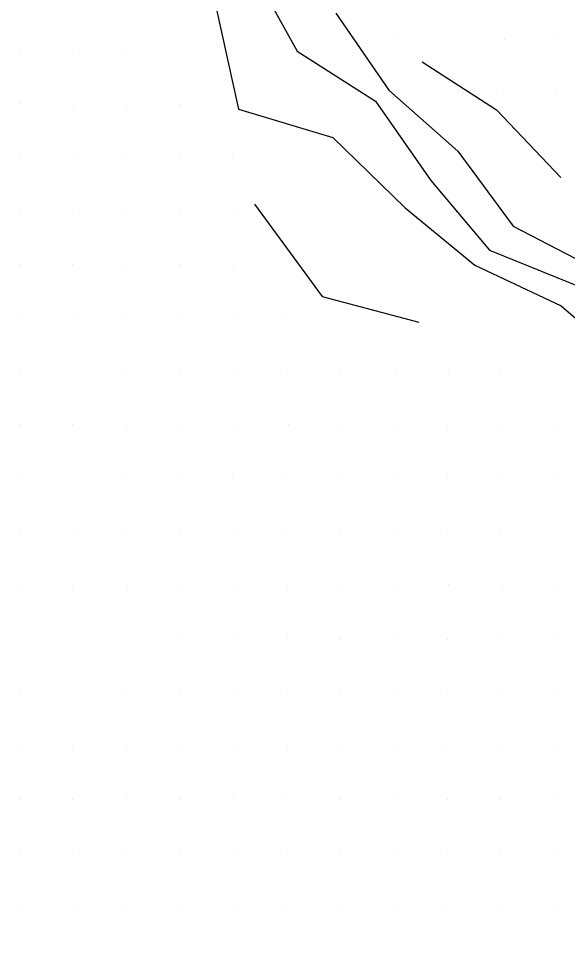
# Model space of a CAD drawing. Extents: x 1602514 to 1609837, y 863887 to 871157.
# Drawn here: x 1603711.6 to 1603865.4, y 868425.1 to 868686.5 of the extents above; entities that cross this region are included whole.
import ezdxf

# ---------------------------------------------------------------- set-up
doc = ezdxf.new("R2010")
doc.units = 0
for name, color, linetype in [('Survey-Flow line', 7, 'Continuous'), ('Survey-Ridge Lines', 7, 'Continuous'), ('Survey-Spot dirt', 7, 'Continuous')]:
    doc.layers.add(name, color=color, linetype=linetype)

msp = doc.modelspace()

# ---------------------------------------------------------------- linework, layer by layer
at = {"layer": 'Survey-Flow line'}
msp.add_lwpolyline([(1603776.98, 868700.36), (1603789.74, 868677.36), (1603811.69, 868663.33), (1603827.15, 868641.12), (1603843.58, 868621.54), (1603869.67, 868611), (1603886.67, 868592.73), (1603900, 868570.2), (1603911.29, 868547.43), (1603928.27, 868529.81), (1603943.48, 868509.14), (1603955.72, 868485.41), (1603976.65, 868468.9), (1604002.57, 868466.75), (1604028.48, 868466.18), (1604052.23, 868458.25), (1604076.63, 868450.93), (1604103.21, 868446.5), (1604141.32, 868428.13)], dxfattribs=at)
msp.add_lwpolyline([(1603776.98, 868700.36), (1603789.74, 868677.36), (1603811.69, 868663.33), (1603827.15, 868641.12), (1603843.58, 868621.54), (1603869.67, 868611), (1603886.67, 868592.73), (1603900, 868570.2), (1603911.29, 868547.43), (1603928.27, 868529.81), (1603943.48, 868509.14), (1603955.72, 868485.41), (1603976.65, 868468.9), (1604002.57, 868466.75), (1604028.48, 868466.18), (1604052.23, 868458.25), (1604076.63, 868450.93), (1604103.21, 868446.5), (1604141.32, 868428.13)], dxfattribs=at)
at = {"layer": 'Survey-Ridge Lines'}
for points in [[(1603766.86, 868689.87), (1603773.26, 868661.13), (1603799.71, 868653.14), (1603819.96, 868633.41), (1603839.47, 868617.35), (1603863.72, 868605.91), (1603882.97, 868589.34), (1603891.41, 868560.87), (1603905.02, 868541.73), (1603923.85, 868525.65), (1603933.45, 868497.95), (1603951.74, 868480.42), (1603973.4, 868463.27), (1603999.54, 868459.02), (1604022.18, 868446.14), (1604047.4, 868444.49), (1604073.42, 868443.85), (1604100.05, 868441.66), (1604133.83, 868422.83), (1604147.68, 868400.5), (1604149.64, 868373.88), (1604157.24, 868349.4)], [(1603766.86, 868689.87), (1603773.26, 868661.13), (1603799.71, 868653.14), (1603819.96, 868633.41), (1603839.47, 868617.35), (1603863.72, 868605.91), (1603882.97, 868589.34), (1603891.41, 868560.87), (1603905.02, 868541.73), (1603923.85, 868525.65), (1603933.45, 868497.95), (1603951.74, 868480.42), (1603973.4, 868463.27), (1603999.54, 868459.02), (1604022.18, 868446.14), (1604047.4, 868444.49), (1604073.42, 868443.85), (1604100.05, 868441.66), (1604133.83, 868422.83), (1604147.68, 868400.5), (1604149.64, 868373.88), (1604157.24, 868349.4)], [(1603800.55, 868688), (1603815.4, 868666.48), (1603834.78, 868649.32), (1603850.27, 868628.33), (1603874.94, 868615.51), (1603891.82, 868597.46), (1603910.04, 868581.09), (1603920.62, 868555.89), (1603935.28, 868536.4), (1603949.06, 868515.36), (1603966.83, 868499.32), (1603986.73, 868486.39), (1604009.48, 868484.39), (1604032.47, 868478.84), (1604056.24, 868469.65), (1604080.11, 868458.64), (1604107.33, 868452.81), (1604130.34, 868449.12), (1604130.28, 868473.78), (1604128, 868497.31), (1604110.36, 868520.96)], [(1603800.55, 868688), (1603815.4, 868666.48), (1603834.78, 868649.32), (1603850.27, 868628.33), (1603874.94, 868615.51), (1603891.82, 868597.46), (1603910.04, 868581.09), (1603920.62, 868555.89), (1603935.28, 868536.4), (1603949.06, 868515.36), (1603966.83, 868499.32), (1603986.73, 868486.39), (1604009.48, 868484.39), (1604032.47, 868478.84), (1604056.24, 868469.65), (1604080.11, 868458.64), (1604107.33, 868452.81), (1604130.34, 868449.12), (1604130.28, 868473.78), (1604128, 868497.31), (1604110.36, 868520.96)], [(1603824.72, 868674.41), (1603845.6, 868660.92), (1603863.6, 868641.9)], [(1603824.72, 868674.41), (1603845.6, 868660.92), (1603863.6, 868641.9)], [(1603777.72, 868634.43), (1603796.75, 868608.51), (1603823.78, 868601.39)], [(1603777.72, 868634.43), (1603796.75, 868608.51), (1603823.78, 868601.39)]]:
    msp.add_lwpolyline(points, dxfattribs=at)
at = {"layer": 'Survey-Spot dirt'}
for p, q in [((1603817.83, 868681.28), (1603817.83, 868681.28)), ((1603817.83, 868681.28), (1603817.83, 868681.28)), ((1603847.91, 868680.65), (1603847.91, 868680.65)), ((1603847.91, 868680.65), (1603847.91, 868680.65)), ((1603862.49, 868681.02), (1603862.49, 868681.02)), ((1603862.49, 868681.02), (1603862.49, 868681.02)), ((1603711.99, 868677.59), (1603711.99, 868677.59)), ((1603711.99, 868677.59), (1603711.99, 868677.59)), ((1603726.77, 868677.39), (1603726.77, 868677.39)), ((1603726.77, 868677.39), (1603726.77, 868677.39)), ((1603741.84, 868677.48), (1603741.84, 868677.48)), ((1603741.84, 868677.48), (1603741.84, 868677.48)), ((1603847.5, 868666.06), (1603847.5, 868666.06)), ((1603847.5, 868666.06), (1603847.5, 868666.06)), ((1603862.3, 868665.64), (1603862.3, 868665.64)), ((1603862.3, 868665.64), (1603862.3, 868665.64)), ((1603712.02, 868662.75), (1603712.02, 868662.75)), ((1603712.02, 868662.75), (1603712.02, 868662.75)), ((1603726.91, 868662.39), (1603726.91, 868662.39)), ((1603726.91, 868662.39), (1603726.91, 868662.39)), ((1603741.76, 868662.54), (1603741.76, 868662.54)), ((1603741.76, 868662.54), (1603741.76, 868662.54)), ((1603756.8, 868662.4), (1603756.8, 868662.4)), ((1603756.8, 868662.4), (1603756.8, 868662.4)), ((1603711.81, 868647.45), (1603711.81, 868647.45)), ((1603711.81, 868647.45), (1603711.81, 868647.45)), ((1603727.06, 868647.73), (1603727.06, 868647.73)), ((1603727.06, 868647.73), (1603727.06, 868647.73)), ((1603741.7, 868647.45), (1603741.7, 868647.45)), ((1603741.7, 868647.45), (1603741.7, 868647.45)), ((1603756.79, 868647.51), (1603756.79, 868647.51)), ((1603756.79, 868647.51), (1603756.79, 868647.51)), ((1603771.69, 868647.52), (1603771.69, 868647.52)), ((1603771.69, 868647.52), (1603771.69, 868647.52)), ((1603712.02, 868632.33), (1603712.02, 868632.33)), ((1603712.02, 868632.33), (1603712.02, 868632.33)), ((1603726.86, 868632.47), (1603726.86, 868632.47)), ((1603726.86, 868632.47), (1603726.86, 868632.47)), ((1603741.95, 868632.41), (1603741.95, 868632.41)), ((1603741.95, 868632.41), (1603741.95, 868632.41)), ((1603756.76, 868632.64), (1603756.76, 868632.64)), ((1603756.76, 868632.64), (1603756.76, 868632.64)), ((1603771.77, 868632.41), (1603771.77, 868632.41)), ((1603771.77, 868632.41), (1603771.77, 868632.41)), ((1603711.76, 868617.44), (1603711.76, 868617.44)), ((1603711.76, 868617.44), (1603711.76, 868617.44)), ((1603726.74, 868617.48), (1603726.74, 868617.48)), ((1603726.74, 868617.48), (1603726.74, 868617.48)), ((1603741.91, 868617.33), (1603741.91, 868617.33)), ((1603741.91, 868617.33), (1603741.91, 868617.33)), ((1603756.9, 868617.47), (1603756.9, 868617.47)), ((1603756.9, 868617.47), (1603756.9, 868617.47)), ((1603771.73, 868617.41), (1603771.73, 868617.41)), ((1603771.73, 868617.41), (1603771.73, 868617.41)), ((1603711.9, 868602.45), (1603711.9, 868602.45)), ((1603711.9, 868602.45), (1603711.9, 868602.45)), ((1603726.87, 868602.6), (1603726.87, 868602.6)), ((1603726.87, 868602.6), (1603726.87, 868602.6)), ((1603741.88, 868602.34), (1603741.88, 868602.34)), ((1603741.88, 868602.34), (1603741.88, 868602.34)), ((1603756.87, 868602.51), (1603756.87, 868602.51)), ((1603756.87, 868602.51), (1603756.87, 868602.51)), ((1603771.96, 868602.4), (1603771.96, 868602.4)), ((1603771.96, 868602.4), (1603771.96, 868602.4)), ((1603786.82, 868602.4), (1603786.82, 868602.4)), ((1603786.82, 868602.4), (1603786.82, 868602.4)), ((1603711.88, 868587.5), (1603711.88, 868587.5)), ((1603711.88, 868587.5), (1603711.88, 868587.5)), ((1603741.8, 868587.4), (1603741.8, 868587.4)), ((1603741.8, 868587.4), (1603741.8, 868587.4)), ((1603756.78, 868587.49), (1603756.78, 868587.49)), ((1603756.78, 868587.49), (1603756.78, 868587.49)), ((1603771.84, 868587.39), (1603771.84, 868587.39)), ((1603771.84, 868587.39), (1603771.84, 868587.39)), ((1603786.86, 868587.34), (1603786.86, 868587.34)), ((1603786.86, 868587.34), (1603786.86, 868587.34)), ((1603801.96, 868587.39), (1603801.96, 868587.39)), ((1603801.96, 868587.39), (1603801.96, 868587.39)), ((1603817.21, 868587.39), (1603817.21, 868587.39)), ((1603817.21, 868587.39), (1603817.21, 868587.39)), ((1603832.08, 868587.67), (1603832.08, 868587.67)), ((1603832.08, 868587.67), (1603832.08, 868587.67)), ((1603846.79, 868587.55), (1603846.79, 868587.55)), ((1603846.79, 868587.55), (1603846.79, 868587.55)), ((1603711.92, 868572.6), (1603711.92, 868572.6)), ((1603711.92, 868572.6), (1603711.92, 868572.6)), ((1603726.81, 868572.55), (1603726.81, 868572.55)), ((1603726.81, 868572.55), (1603726.81, 868572.55)), ((1603741.87, 868572.58), (1603741.87, 868572.58)), ((1603741.87, 868572.58), (1603741.87, 868572.58)), ((1603756.84, 868572.29), (1603756.84, 868572.29)), ((1603756.84, 868572.29), (1603756.84, 868572.29)), ((1603771.97, 868572.04), (1603771.97, 868572.04)), ((1603771.97, 868572.04), (1603771.97, 868572.04)), ((1603787.15, 868572.55), (1603787.15, 868572.55)), ((1603787.15, 868572.55), (1603787.15, 868572.55)), ((1603802.07, 868572.49), (1603802.07, 868572.49)), ((1603802.07, 868572.49), (1603802.07, 868572.49)), ((1603816.74, 868572.45), (1603816.74, 868572.45)), ((1603816.74, 868572.45), (1603816.74, 868572.45)), ((1603831.83, 868572.47), (1603831.83, 868572.47)), ((1603831.83, 868572.47), (1603831.83, 868572.47)), ((1603846.79, 868572.43), (1603846.79, 868572.43)), ((1603846.79, 868572.43), (1603846.79, 868572.43)), ((1603861.61, 868572.38), (1603861.61, 868572.38)), ((1603861.61, 868572.38), (1603861.61, 868572.38)), ((1603711.62, 868557.25), (1603711.62, 868557.25)), ((1603711.62, 868557.25), (1603711.62, 868557.25)), ((1603741.97, 868557.6), (1603741.97, 868557.6)), ((1603741.97, 868557.6), (1603741.97, 868557.6)), ((1603756.79, 868557.58), (1603756.79, 868557.58)), ((1603756.79, 868557.58), (1603756.79, 868557.58)), ((1603771.7, 868557.4), (1603771.7, 868557.4)), ((1603771.7, 868557.4), (1603771.7, 868557.4)), ((1603786.82, 868557.37), (1603786.82, 868557.37)), ((1603786.82, 868557.37), (1603786.82, 868557.37)), ((1603801.79, 868557.56), (1603801.79, 868557.56)), ((1603801.79, 868557.56), (1603801.79, 868557.56)), ((1603816.86, 868557.39), (1603816.86, 868557.39)), ((1603816.86, 868557.39), (1603816.86, 868557.39)), ((1603831.83, 868557.49), (1603831.83, 868557.49)), ((1603831.83, 868557.49), (1603831.83, 868557.49)), ((1603846.93, 868557.39), (1603846.93, 868557.39)), ((1603846.93, 868557.39), (1603846.93, 868557.39)), ((1603861.79, 868557.44), (1603861.79, 868557.44)), ((1603861.79, 868557.44), (1603861.79, 868557.44)), ((1603711.79, 868542.23), (1603711.79, 868542.23)), ((1603711.79, 868542.23), (1603711.79, 868542.23)), ((1603726.89, 868542.51), (1603726.89, 868542.51)), ((1603726.89, 868542.51), (1603726.89, 868542.51)), ((1603741.9, 868542.48), (1603741.9, 868542.48)), ((1603741.9, 868542.48), (1603741.9, 868542.48)), ((1603756.74, 868542.56), (1603756.74, 868542.56)), ((1603756.74, 868542.56), (1603756.74, 868542.56)), ((1603771.77, 868542.61), (1603771.77, 868542.61)), ((1603771.77, 868542.61), (1603771.77, 868542.61)), ((1603786.83, 868542.36), (1603786.83, 868542.36)), ((1603786.83, 868542.36), (1603786.83, 868542.36)), ((1603801.83, 868542.48), (1603801.83, 868542.48)), ((1603801.83, 868542.48), (1603801.83, 868542.48)), ((1603816.93, 868542.66), (1603816.93, 868542.66)), ((1603816.93, 868542.66), (1603816.93, 868542.66)), ((1603831.76, 868542.62), (1603831.76, 868542.62)), ((1603831.76, 868542.62), (1603831.76, 868542.62)), ((1603846.61, 868542.35), (1603846.61, 868542.35)), ((1603846.61, 868542.35), (1603846.61, 868542.35)), ((1603711.79, 868527.47), (1603711.79, 868527.47)), ((1603711.79, 868527.47), (1603711.79, 868527.47)), ((1603726.85, 868527.38), (1603726.85, 868527.38)), ((1603726.85, 868527.38), (1603726.85, 868527.38)), ((1603742, 868527.53), (1603742, 868527.53)), ((1603742, 868527.53), (1603742, 868527.53)), ((1603756.76, 868527.55), (1603756.76, 868527.55)), ((1603756.76, 868527.55), (1603756.76, 868527.55)), ((1603771.86, 868527.52), (1603771.86, 868527.52)), ((1603771.86, 868527.52), (1603771.86, 868527.52)), ((1603786.86, 868527.55), (1603786.86, 868527.55)), ((1603786.86, 868527.55), (1603786.86, 868527.55)), ((1603801.74, 868527.44), (1603801.74, 868527.44)), ((1603801.74, 868527.44), (1603801.74, 868527.44)), ((1603816.87, 868527.47), (1603816.87, 868527.47)), ((1603816.87, 868527.47), (1603816.87, 868527.47)), ((1603832.21, 868527.85), (1603832.21, 868527.85)), ((1603832.21, 868527.85), (1603832.21, 868527.85)), ((1603847.14, 868527.72), (1603847.14, 868527.72)), ((1603847.14, 868527.72), (1603847.14, 868527.72)), ((1603861.87, 868527.5), (1603861.87, 868527.5)), ((1603861.87, 868527.5), (1603861.87, 868527.5)), ((1603756.67, 868512.5), (1603756.67, 868512.5)), ((1603756.67, 868512.5), (1603756.67, 868512.5)), ((1603771.83, 868512.51), (1603771.83, 868512.51)), ((1603771.83, 868512.51), (1603771.83, 868512.51)), ((1603786.9, 868512.69), (1603786.9, 868512.69)), ((1603786.9, 868512.69), (1603786.9, 868512.69)), ((1603801.85, 868512.42), (1603801.85, 868512.42)), ((1603801.85, 868512.42), (1603801.85, 868512.42)), ((1603816.81, 868512.49), (1603816.81, 868512.49)), ((1603816.81, 868512.49), (1603816.81, 868512.49)), ((1603831.92, 868512.42), (1603831.92, 868512.42)), ((1603831.92, 868512.42), (1603831.92, 868512.42)), ((1603846.86, 868512.45), (1603846.86, 868512.45)), ((1603846.86, 868512.45), (1603846.86, 868512.45)), ((1603861.65, 868512.52), (1603861.65, 868512.52)), ((1603861.65, 868512.52), (1603861.65, 868512.52)), ((1603756.92, 868497.56), (1603756.92, 868497.56)), ((1603756.92, 868497.56), (1603756.92, 868497.56)), ((1603786.86, 868497.59), (1603786.86, 868497.59)), ((1603786.86, 868497.59), (1603786.86, 868497.59)), ((1603816.85, 868497.57), (1603816.85, 868497.57)), ((1603816.85, 868497.57), (1603816.85, 868497.57)), ((1603847, 868497.56), (1603847, 868497.56)), ((1603847, 868497.56), (1603847, 868497.56)), ((1603711.88, 868497.37), (1603711.88, 868497.37)), ((1603711.88, 868497.37), (1603711.88, 868497.37)), ((1603741.81, 868497.33), (1603741.81, 868497.33)), ((1603741.81, 868497.33), (1603741.81, 868497.33)), ((1603771.87, 868497.46), (1603771.87, 868497.46)), ((1603771.87, 868497.46), (1603771.87, 868497.46)), ((1603801.82, 868497.5), (1603801.82, 868497.5)), ((1603801.82, 868497.5), (1603801.82, 868497.5)), ((1603831.8, 868497.44), (1603831.8, 868497.44)), ((1603831.8, 868497.44), (1603831.8, 868497.44)), ((1603861.98, 868497.42), (1603861.98, 868497.42)), ((1603861.98, 868497.42), (1603861.98, 868497.42)), ((1603711.73, 868482.53), (1603711.73, 868482.53)), ((1603711.73, 868482.53), (1603711.73, 868482.53)), ((1603726.79, 868482.59), (1603726.79, 868482.59)), ((1603726.79, 868482.59), (1603726.79, 868482.59)), ((1603741.82, 868482.73), (1603741.82, 868482.73)), ((1603741.82, 868482.73), (1603741.82, 868482.73)), ((1603756.9, 868482.51), (1603756.9, 868482.51)), ((1603756.9, 868482.51), (1603756.9, 868482.51)), ((1603771.87, 868482.64), (1603771.87, 868482.64)), ((1603771.87, 868482.64), (1603771.87, 868482.64)), ((1603786.92, 868482.46), (1603786.92, 868482.46)), ((1603786.92, 868482.46), (1603786.92, 868482.46)), ((1603801.78, 868482.56), (1603801.78, 868482.56)), ((1603801.78, 868482.56), (1603801.78, 868482.56)), ((1603816.78, 868482.51), (1603816.78, 868482.51)), ((1603816.78, 868482.51), (1603816.78, 868482.51)), ((1603831.5, 868482.54), (1603831.5, 868482.54)), ((1603831.5, 868482.54), (1603831.5, 868482.54)), ((1603847.02, 868482.51), (1603847.02, 868482.51)), ((1603847.02, 868482.51), (1603847.02, 868482.51)), ((1603861.7, 868482.61), (1603861.7, 868482.61)), ((1603861.7, 868482.61), (1603861.7, 868482.61)), ((1603711.88, 868467.48), (1603711.88, 868467.48)), ((1603711.88, 868467.48), (1603711.88, 868467.48)), ((1603726.79, 868467.51), (1603726.79, 868467.51)), ((1603726.79, 868467.51), (1603726.79, 868467.51)), ((1603741.88, 868467.48), (1603741.88, 868467.48)), ((1603741.88, 868467.48), (1603741.88, 868467.48)), ((1603757.04, 868467.34), (1603757.04, 868467.34)), ((1603757.04, 868467.34), (1603757.04, 868467.34)), ((1603771.8, 868467.49), (1603771.8, 868467.49)), ((1603771.8, 868467.49), (1603771.8, 868467.49)), ((1603786.78, 868467.59), (1603786.78, 868467.59)), ((1603786.78, 868467.59), (1603786.78, 868467.59)), ((1603801.76, 868467.41), (1603801.76, 868467.41)), ((1603801.76, 868467.41), (1603801.76, 868467.41)), ((1603817.03, 868467.41), (1603817.03, 868467.41)), ((1603817.03, 868467.41), (1603817.03, 868467.41)), ((1603831.9, 868467.48), (1603831.9, 868467.48)), ((1603831.9, 868467.48), (1603831.9, 868467.48)), ((1603846.83, 868467.56), (1603846.83, 868467.56)), ((1603846.83, 868467.56), (1603846.83, 868467.56)), ((1603861.79, 868467.63), (1603861.79, 868467.63)), ((1603861.79, 868467.63), (1603861.79, 868467.63)), ((1603711.87, 868452.49), (1603711.87, 868452.49)), ((1603711.87, 868452.49), (1603711.87, 868452.49)), ((1603726.82, 868452.44), (1603726.82, 868452.44)), ((1603726.82, 868452.44), (1603726.82, 868452.44)), ((1603741.71, 868452.52), (1603741.71, 868452.52)), ((1603741.71, 868452.52), (1603741.71, 868452.52)), ((1603756.91, 868452.48), (1603756.91, 868452.48)), ((1603756.91, 868452.48), (1603756.91, 868452.48)), ((1603771.96, 868452.68), (1603771.96, 868452.68)), ((1603771.96, 868452.68), (1603771.96, 868452.68)), ((1603787, 868452.51), (1603787, 868452.51)), ((1603787, 868452.51), (1603787, 868452.51)), ((1603801.85, 868452.46), (1603801.85, 868452.46)), ((1603801.85, 868452.46), (1603801.85, 868452.46)), ((1603816.94, 868452.53), (1603816.94, 868452.53)), ((1603816.94, 868452.53), (1603816.94, 868452.53)), ((1603831.78, 868452.46), (1603831.78, 868452.46)), ((1603831.78, 868452.46), (1603831.78, 868452.46)), ((1603846.84, 868452.38), (1603846.84, 868452.38)), ((1603846.84, 868452.38), (1603846.84, 868452.38)), ((1603861.93, 868452.47), (1603861.93, 868452.47)), ((1603861.93, 868452.47), (1603861.93, 868452.47)), ((1603711.77, 868437.65), (1603711.77, 868437.65)), ((1603711.77, 868437.65), (1603711.77, 868437.65)), ((1603726.91, 868437.72), (1603726.91, 868437.72)), ((1603726.91, 868437.72), (1603726.91, 868437.72)), ((1603741.83, 868437.72), (1603741.83, 868437.72)), ((1603741.83, 868437.72), (1603741.83, 868437.72)), ((1603756.7, 868437.73), (1603756.7, 868437.73)), ((1603756.7, 868437.73), (1603756.7, 868437.73)), ((1603771.93, 868437.79), (1603771.93, 868437.79)), ((1603771.93, 868437.79), (1603771.93, 868437.79)), ((1603786.55, 868437.74), (1603786.55, 868437.74)), ((1603786.55, 868437.74), (1603786.55, 868437.74)), ((1603801.64, 868437.82), (1603801.64, 868437.82)), ((1603801.64, 868437.82), (1603801.64, 868437.82)), ((1603816.87, 868437.87), (1603816.87, 868437.87)), ((1603816.87, 868437.87), (1603816.87, 868437.87)), ((1603831.38, 868437.88), (1603831.38, 868437.88)), ((1603831.38, 868437.88), (1603831.38, 868437.88)), ((1603847.12, 868437.85), (1603847.12, 868437.85)), ((1603847.12, 868437.85), (1603847.12, 868437.85)), ((1603861.79, 868437.9), (1603861.79, 868437.9)), ((1603861.79, 868437.9), (1603861.79, 868437.9))]:
    msp.add_line(p, q, dxfattribs=at)

doc.saveas('drawing.dxf')
